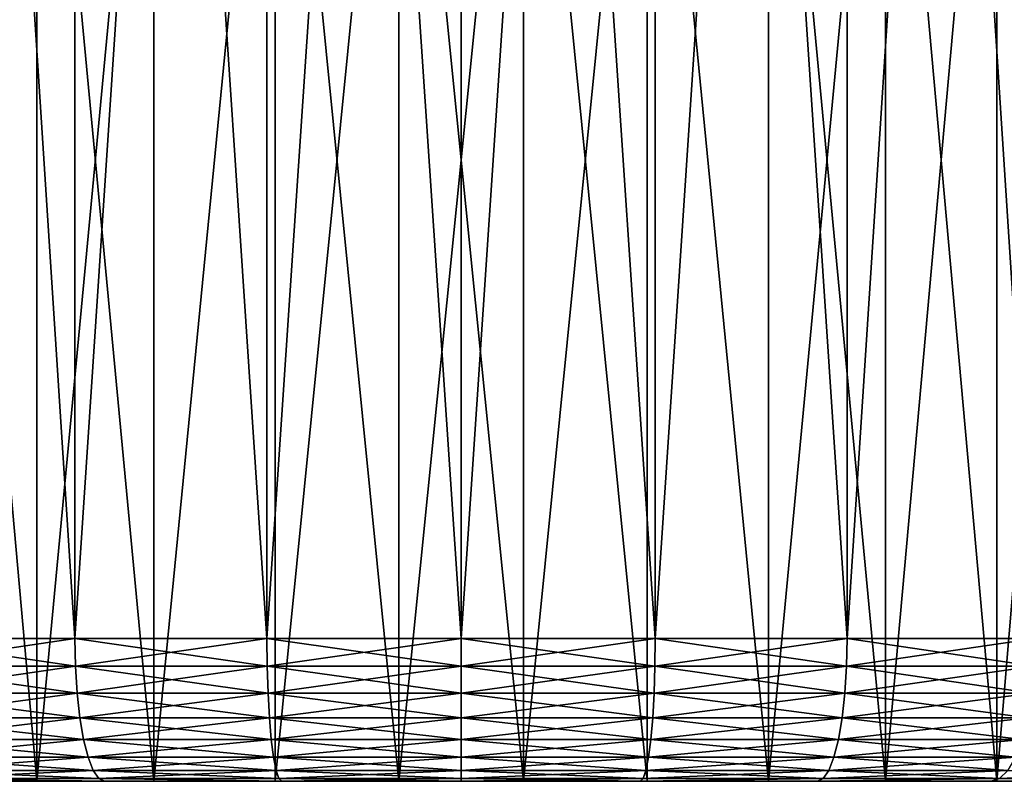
# Model space of a CAD drawing. Header units: metres. Extents: x -109 to 109, y -78 to 121.
# Tile 316 of 656: x -79.59 to -72.7, y 88.53 to 93.86. Entities that reach past the tile are written whole.
import ezdxf

# ---------------------------------------------------------------- set-up
doc = ezdxf.new("R2010")
doc.units = ezdxf.units.M
doc.layers.add('solid_508554_SW0001', color=7, linetype='CONTINUOUS')

msp = doc.modelspace()

# ---------------------------------------------------------------- linework, layer by layer
at = {"layer": 'solid_508554_SW0001'}
for points in [[(-80.517212, 109.825623, -19.636263), (-80.517212, 89.525627, -19.636263), (-79.20285, 89.525627, -19.284081)], [(-80.517212, 109.825623, -19.636263), (-79.20285, 89.525627, -19.284081), (-79.202827, 109.825623, -19.284077)], [(-79.202827, 109.825623, -44.715923), (-79.20285, 89.525627, -44.715919), (-80.517212, 89.525627, -44.363735)], [(-79.202827, 109.825623, -44.715923), (-80.517212, 89.525627, -44.363735), (-80.517212, 109.825623, -44.363735)], [(-79.202827, 109.825623, -19.284077), (-79.20285, 89.525627, -19.284081), (-77.858871, 89.525627, -19.071215)], [(-77.858849, 109.825623, -44.928787), (-77.858871, 89.525627, -44.928783), (-79.20285, 89.525627, -44.715919)], [(-77.858849, 109.825623, -44.928787), (-79.20285, 89.525627, -44.715919), (-79.202827, 109.825623, -44.715923)], [(-79.202827, 109.825623, -19.284077), (-77.858871, 89.525627, -19.071215), (-77.858849, 109.825623, -19.071213)], [(-77.858849, 109.825623, -19.071213), (-77.858871, 89.525627, -19.071215), (-76.5, 89.525627, -19)], [(-76.5, 109.825623, -45), (-76.5, 89.525627, -45), (-77.858871, 89.525627, -44.928783)], [(-76.5, 109.825623, -45), (-77.858871, 89.525627, -44.928783), (-77.858849, 109.825623, -44.928787)], [(-77.858849, 109.825623, -19.071213), (-76.5, 89.525627, -19), (-76.5, 109.825623, -19)], [(-76.5, 109.825623, -19), (-76.5, 89.525627, -19), (-75.141129, 89.525627, -19.071215)], [(-76.5, 109.825623, -19), (-75.141129, 89.525627, -19.071215), (-75.141151, 109.825623, -19.071213)], [(-75.141151, 109.825623, -44.928787), (-75.141129, 89.525627, -44.928783), (-76.5, 89.525627, -45)], [(-75.141151, 109.825623, -44.928787), (-76.5, 89.525627, -45), (-76.5, 109.825623, -45)], [(-75.141151, 109.825623, -19.071213), (-75.141129, 89.525627, -19.071215), (-73.79715, 89.525627, -19.284081)], [(-75.141151, 109.825623, -19.071213), (-73.79715, 89.525627, -19.284081), (-73.797173, 109.825623, -19.284077)], [(-73.797173, 109.825623, -44.715923), (-75.141129, 89.525627, -44.928783), (-75.141151, 109.825623, -44.928787)], [(-73.797173, 109.825623, -44.715923), (-73.79715, 89.525627, -44.715919), (-75.141129, 89.525627, -44.928783)], [(-73.797173, 109.825623, -19.284077), (-73.79715, 89.525627, -19.284081), (-72.482788, 89.525627, -19.636263)], [(-73.797173, 109.825623, -19.284077), (-72.482788, 89.525627, -19.636263), (-72.482788, 109.825623, -19.636263)], [(-72.482788, 109.825623, -44.363735), (-73.79715, 89.525627, -44.715919), (-73.797173, 109.825623, -44.715923)], [(-72.482788, 109.825623, -44.363735), (-72.482788, 89.525627, -44.363735), (-73.79715, 89.525627, -44.715919)], [(-79.470757, 88.525627, -38.886547), (-79.470596, 97.225624, -38.88662), (-80.25, 97.225624, -38.49519)], [(-80.249908, 88.525627, -38.495243), (-79.470757, 88.525627, -38.886547), (-80.25, 97.225624, -38.49519)], [(-80.25, 97.225624, -25.50481), (-79.470596, 97.225624, -25.113379), (-80.249908, 88.525627, -25.504759)], [(-79.470596, 97.225624, -25.113379), (-79.470757, 88.525627, -25.113453), (-80.249908, 88.525627, -25.504759)], [(-79.470757, 88.525627, -38.886547), (-78.65097, 88.525627, -39.18494), (-79.470596, 97.225624, -38.88662)], [(-78.651024, 97.225624, -24.815079), (-78.65097, 88.525627, -24.815058), (-79.470757, 88.525627, -25.113453)], [(-79.470596, 97.225624, -25.113379), (-78.651024, 97.225624, -24.815079), (-79.470757, 88.525627, -25.113453)], [(-78.65097, 88.525627, -39.18494), (-78.651024, 97.225624, -39.184921), (-79.470596, 97.225624, -38.88662)], [(-78.65097, 88.525627, -39.18494), (-77.802361, 97.225624, -39.386059), (-78.651024, 97.225624, -39.184921)], [(-78.651024, 97.225624, -24.815079), (-77.802361, 97.225624, -24.613941), (-78.65097, 88.525627, -24.815058)], [(-78.65097, 88.525627, -39.18494), (-77.802315, 88.525627, -39.386059), (-77.802361, 97.225624, -39.386059)], [(-77.802361, 97.225624, -24.613941), (-77.802315, 88.525627, -24.613939), (-78.65097, 88.525627, -24.815058)], [(-76.936218, 88.525627, -39.487301), (-76.936089, 97.225624, -39.487312), (-77.802361, 97.225624, -39.386059)], [(-77.802315, 88.525627, -39.386059), (-76.936218, 88.525627, -39.487301), (-77.802361, 97.225624, -39.386059)], [(-77.802361, 97.225624, -24.613941), (-76.936089, 97.225624, -24.51269), (-77.802315, 88.525627, -24.613939)], [(-76.936089, 97.225624, -24.51269), (-76.936218, 88.525627, -24.512697), (-77.802315, 88.525627, -24.613939)], [(-76.936218, 88.525627, -39.487301), (-76.063782, 88.525627, -39.487301), (-76.936089, 97.225624, -39.487312)], [(-76.063911, 97.225624, -24.51269), (-76.063782, 88.525627, -24.512697), (-76.936218, 88.525627, -24.512697)], [(-76.936089, 97.225624, -24.51269), (-76.063911, 97.225624, -24.51269), (-76.936218, 88.525627, -24.512697)], [(-76.063782, 88.525627, -39.487301), (-76.063911, 97.225624, -39.487312), (-76.936089, 97.225624, -39.487312)], [(-75.197685, 88.525627, -39.386059), (-75.197639, 97.225624, -39.386059), (-76.063911, 97.225624, -39.487312)], [(-76.063782, 88.525627, -39.487301), (-75.197685, 88.525627, -39.386059), (-76.063911, 97.225624, -39.487312)], [(-76.063911, 97.225624, -24.51269), (-75.197639, 97.225624, -24.613941), (-76.063782, 88.525627, -24.512697)], [(-75.197639, 97.225624, -24.613941), (-75.197685, 88.525627, -24.613939), (-76.063782, 88.525627, -24.512697)], [(-75.197685, 88.525627, -39.386059), (-74.34903, 88.525627, -39.18494), (-75.197639, 97.225624, -39.386059)], [(-75.197639, 97.225624, -24.613941), (-74.34903, 88.525627, -24.815058), (-75.197685, 88.525627, -24.613939)], [(-74.34903, 88.525627, -39.18494), (-74.348976, 97.225624, -39.184921), (-75.197639, 97.225624, -39.386059)], [(-75.197639, 97.225624, -24.613941), (-74.348976, 97.225624, -24.815079), (-74.34903, 88.525627, -24.815058)], [(-74.34903, 88.525627, -39.18494), (-73.529243, 88.525627, -38.886547), (-74.348976, 97.225624, -39.184921)], [(-73.529404, 97.225624, -25.113379), (-73.529243, 88.525627, -25.113453), (-74.34903, 88.525627, -24.815058)], [(-74.348976, 97.225624, -24.815079), (-73.529404, 97.225624, -25.113379), (-74.34903, 88.525627, -24.815058)], [(-73.529243, 88.525627, -38.886547), (-73.529404, 97.225624, -38.88662), (-74.348976, 97.225624, -39.184921)], [(-72.750092, 88.525627, -38.495243), (-72.75, 97.225624, -38.49519), (-73.529404, 97.225624, -38.88662)], [(-73.529243, 88.525627, -38.886547), (-72.750092, 88.525627, -38.495243), (-73.529404, 97.225624, -38.88662)], [(-73.529404, 97.225624, -25.113379), (-72.75, 97.225624, -25.50481), (-73.529243, 88.525627, -25.113453)], [(-72.75, 97.225624, -25.50481), (-72.750092, 88.525627, -25.504759), (-73.529243, 88.525627, -25.113453)], [(-72.750092, 88.525627, -38.495243), (-72.021301, 88.525627, -38.015919), (-72.75, 97.225624, -38.49519)], [(-72.021309, 97.225624, -25.984076), (-72.021301, 88.525627, -25.984079), (-72.750092, 88.525627, -25.504759)], [(-72.75, 97.225624, -25.50481), (-72.021309, 97.225624, -25.984076), (-72.750092, 88.525627, -25.504759)], [(-72.021301, 88.525627, -38.015919), (-72.021309, 97.225624, -38.015923), (-72.75, 97.225624, -38.49519)], [(-79.19886, 89.330536, -19.302876), (-79.20285, 89.525627, -19.284081), (-80.517212, 89.525627, -19.636263)], [(-80.511284, 89.330536, -19.654539), (-79.19886, 89.330536, -19.302876), (-80.517212, 89.525627, -19.636263)], [(-80.511284, 89.330536, -44.345459), (-80.517212, 89.525627, -44.363735), (-79.20285, 89.525627, -44.715919)], [(-79.19886, 89.330536, -44.697124), (-80.511284, 89.330536, -44.345459), (-79.20285, 89.525627, -44.715919)], [(-77.856865, 89.330536, -19.090324), (-77.858871, 89.525627, -19.071215), (-79.20285, 89.525627, -19.284081)], [(-79.19886, 89.330536, -19.302876), (-77.856865, 89.330536, -19.090324), (-79.20285, 89.525627, -19.284081)], [(-79.19886, 89.330536, -44.697124), (-79.20285, 89.525627, -44.715919), (-77.858871, 89.525627, -44.928783)], [(-77.856865, 89.330536, -44.909676), (-79.19886, 89.330536, -44.697124), (-77.858871, 89.525627, -44.928783)], [(-76.5, 89.330536, -19.019215), (-76.5, 89.525627, -19), (-77.858871, 89.525627, -19.071215)], [(-77.856865, 89.330536, -19.090324), (-76.5, 89.330536, -19.019215), (-77.858871, 89.525627, -19.071215)], [(-77.856865, 89.330536, -44.909676), (-77.858871, 89.525627, -44.928783), (-76.5, 89.525627, -45)], [(-76.5, 89.330536, -44.980785), (-77.856865, 89.330536, -44.909676), (-76.5, 89.525627, -45)], [(-75.143135, 89.330536, -19.090324), (-75.141129, 89.525627, -19.071215), (-76.5, 89.525627, -19)], [(-76.5, 89.330536, -19.019215), (-75.143135, 89.330536, -19.090324), (-76.5, 89.525627, -19)], [(-76.5, 89.330536, -44.980785), (-76.5, 89.525627, -45), (-75.141129, 89.525627, -44.928783)], [(-75.143135, 89.330536, -44.909676), (-76.5, 89.330536, -44.980785), (-75.141129, 89.525627, -44.928783)], [(-75.143135, 89.330536, -19.090324), (-73.80114, 89.330536, -19.302876), (-75.141129, 89.525627, -19.071215)], [(-75.143135, 89.330536, -44.909676), (-75.141129, 89.525627, -44.928783), (-73.79715, 89.525627, -44.715919)], [(-73.80114, 89.330536, -44.697124), (-75.143135, 89.330536, -44.909676), (-73.79715, 89.525627, -44.715919)], [(-73.80114, 89.330536, -19.302876), (-73.79715, 89.525627, -19.284081), (-75.141129, 89.525627, -19.071215)], [(-73.80114, 89.330536, -19.302876), (-72.488716, 89.330536, -19.654539), (-73.79715, 89.525627, -19.284081)], [(-73.80114, 89.330536, -44.697124), (-73.79715, 89.525627, -44.715919), (-72.482788, 89.525627, -44.363735)], [(-72.488716, 89.330536, -44.345459), (-73.80114, 89.330536, -44.697124), (-72.482788, 89.525627, -44.363735)], [(-72.488716, 89.330536, -19.654539), (-72.482788, 89.525627, -19.636263), (-73.79715, 89.525627, -19.284081)], [(-79.187012, 89.142761, -19.358612), (-79.19886, 89.330536, -19.302876), (-80.511284, 89.330536, -19.654539)], [(-80.493675, 89.142761, -19.708731), (-79.187012, 89.142761, -19.358612), (-80.511284, 89.330536, -19.654539)], [(-80.493675, 89.142761, -44.291267), (-80.511284, 89.330536, -44.345459), (-79.19886, 89.330536, -44.697124)], [(-79.187012, 89.142761, -44.641388), (-80.493675, 89.142761, -44.291267), (-79.19886, 89.330536, -44.697124)], [(-77.850906, 89.142761, -19.146994), (-77.856865, 89.330536, -19.090324), (-79.19886, 89.330536, -19.302876)], [(-79.187012, 89.142761, -19.358612), (-77.850906, 89.142761, -19.146994), (-79.19886, 89.330536, -19.302876)], [(-79.187012, 89.142761, -44.641388), (-79.19886, 89.330536, -44.697124), (-77.856865, 89.330536, -44.909676)], [(-77.850906, 89.142761, -44.853008), (-79.187012, 89.142761, -44.641388), (-77.856865, 89.330536, -44.909676)], [(-76.5, 89.142761, -19.076195), (-76.5, 89.330536, -19.019215), (-77.856865, 89.330536, -19.090324)], [(-77.850906, 89.142761, -19.146994), (-76.5, 89.142761, -19.076195), (-77.856865, 89.330536, -19.090324)], [(-77.850906, 89.142761, -44.853008), (-77.856865, 89.330536, -44.909676), (-76.5, 89.330536, -44.980785)], [(-76.5, 89.142761, -44.923805), (-77.850906, 89.142761, -44.853008), (-76.5, 89.330536, -44.980785)], [(-75.149094, 89.142761, -19.146994), (-75.143135, 89.330536, -19.090324), (-76.5, 89.330536, -19.019215)], [(-76.5, 89.142761, -19.076195), (-75.149094, 89.142761, -19.146994), (-76.5, 89.330536, -19.019215)], [(-76.5, 89.142761, -44.923805), (-76.5, 89.330536, -44.980785), (-75.143135, 89.330536, -44.909676)], [(-75.149094, 89.142761, -44.853008), (-76.5, 89.142761, -44.923805), (-75.143135, 89.330536, -44.909676)], [(-75.149094, 89.142761, -19.146994), (-73.812988, 89.142761, -19.358612), (-75.143135, 89.330536, -19.090324)], [(-75.149094, 89.142761, -44.853008), (-75.143135, 89.330536, -44.909676), (-73.80114, 89.330536, -44.697124)], [(-73.812988, 89.142761, -44.641388), (-75.149094, 89.142761, -44.853008), (-73.80114, 89.330536, -44.697124)], [(-73.812988, 89.142761, -19.358612), (-73.80114, 89.330536, -19.302876), (-75.143135, 89.330536, -19.090324)], [(-73.812988, 89.142761, -19.358612), (-72.506325, 89.142761, -19.708731), (-73.80114, 89.330536, -19.302876)], [(-73.812988, 89.142761, -44.641388), (-73.80114, 89.330536, -44.697124), (-72.488716, 89.330536, -44.345459)], [(-72.506325, 89.142761, -44.291267), (-73.812988, 89.142761, -44.641388), (-72.488716, 89.330536, -44.345459)], [(-72.506325, 89.142761, -19.708731), (-72.488716, 89.330536, -19.654539), (-73.80114, 89.330536, -19.302876)], [(-79.16777, 88.969727, -19.449142), (-79.187012, 89.142761, -19.358612), (-80.493675, 89.142761, -19.708731)], [(-80.465073, 88.969727, -19.796755), (-79.16777, 88.969727, -19.449142), (-80.493675, 89.142761, -19.708731)], [(-80.465073, 88.969727, -44.203247), (-80.493675, 89.142761, -44.291267), (-79.187012, 89.142761, -44.641388)], [(-79.16777, 88.969727, -44.550858), (-80.465073, 88.969727, -44.203247), (-79.187012, 89.142761, -44.641388)], [(-77.841232, 88.969727, -19.23904), (-77.850906, 89.142761, -19.146994), (-79.187012, 89.142761, -19.358612)], [(-79.16777, 88.969727, -19.449142), (-77.841232, 88.969727, -19.23904), (-79.187012, 89.142761, -19.358612)], [(-79.16777, 88.969727, -44.550858), (-79.187012, 89.142761, -44.641388), (-77.850906, 89.142761, -44.853008)], [(-77.841232, 88.969727, -44.76096), (-79.16777, 88.969727, -44.550858), (-77.850906, 89.142761, -44.853008)], [(-76.5, 88.969727, -19.168749), (-76.5, 89.142761, -19.076195), (-77.850906, 89.142761, -19.146994)], [(-77.841232, 88.969727, -19.23904), (-76.5, 88.969727, -19.168749), (-77.850906, 89.142761, -19.146994)], [(-77.841232, 88.969727, -44.76096), (-77.850906, 89.142761, -44.853008), (-76.5, 89.142761, -44.923805)], [(-76.5, 88.969727, -44.831253), (-77.841232, 88.969727, -44.76096), (-76.5, 89.142761, -44.923805)], [(-75.158768, 88.969727, -19.23904), (-75.149094, 89.142761, -19.146994), (-76.5, 89.142761, -19.076195)], [(-76.5, 88.969727, -19.168749), (-75.158768, 88.969727, -19.23904), (-76.5, 89.142761, -19.076195)], [(-76.5, 88.969727, -44.831253), (-76.5, 89.142761, -44.923805), (-75.149094, 89.142761, -44.853008)], [(-75.158768, 88.969727, -44.76096), (-76.5, 88.969727, -44.831253), (-75.149094, 89.142761, -44.853008)], [(-75.158768, 88.969727, -19.23904), (-73.83223, 88.969727, -19.449142), (-75.149094, 89.142761, -19.146994)], [(-75.158768, 88.969727, -44.76096), (-75.149094, 89.142761, -44.853008), (-73.812988, 89.142761, -44.641388)], [(-73.83223, 88.969727, -44.550858), (-75.158768, 88.969727, -44.76096), (-73.812988, 89.142761, -44.641388)], [(-73.83223, 88.969727, -19.449142), (-73.812988, 89.142761, -19.358612), (-75.149094, 89.142761, -19.146994)], [(-73.83223, 88.969727, -19.449142), (-72.534927, 88.969727, -19.796755), (-73.812988, 89.142761, -19.358612)], [(-73.83223, 88.969727, -44.550858), (-73.812988, 89.142761, -44.641388), (-72.506325, 89.142761, -44.291267)], [(-72.534927, 88.969727, -44.203247), (-73.83223, 88.969727, -44.550858), (-72.506325, 89.142761, -44.291267)], [(-72.534927, 88.969727, -19.796755), (-72.506325, 89.142761, -19.708731), (-73.812988, 89.142761, -19.358612)], [(-79.141869, 88.8181, -19.570982), (-79.16777, 88.969727, -19.449142), (-80.465073, 88.969727, -19.796755)], [(-80.426582, 88.8181, -19.91522), (-79.141869, 88.8181, -19.570982), (-80.465073, 88.969727, -19.796755)], [(-80.426582, 88.8181, -44.084782), (-80.465073, 88.969727, -44.203247), (-79.16777, 88.969727, -44.550858)], [(-79.141869, 88.8181, -44.42902), (-80.426582, 88.8181, -44.084782), (-79.16777, 88.969727, -44.550858)], [(-77.828209, 88.8181, -19.362919), (-77.841232, 88.969727, -19.23904), (-79.16777, 88.969727, -19.449142)], [(-79.141869, 88.8181, -19.570982), (-77.828209, 88.8181, -19.362919), (-79.16777, 88.969727, -19.449142)], [(-79.141869, 88.8181, -44.42902), (-79.16777, 88.969727, -44.550858), (-77.841232, 88.969727, -44.76096)], [(-77.828209, 88.8181, -44.637081), (-79.141869, 88.8181, -44.42902), (-77.841232, 88.969727, -44.76096)], [(-76.5, 88.8181, -19.29331), (-76.5, 88.969727, -19.168749), (-77.841232, 88.969727, -19.23904)], [(-77.828209, 88.8181, -19.362919), (-76.5, 88.8181, -19.29331), (-77.841232, 88.969727, -19.23904)], [(-77.828209, 88.8181, -44.637081), (-77.841232, 88.969727, -44.76096), (-76.5, 88.969727, -44.831253)], [(-76.5, 88.8181, -44.706692), (-77.828209, 88.8181, -44.637081), (-76.5, 88.969727, -44.831253)], [(-75.171791, 88.8181, -19.362919), (-75.158768, 88.969727, -19.23904), (-76.5, 88.969727, -19.168749)], [(-76.5, 88.8181, -19.29331), (-75.171791, 88.8181, -19.362919), (-76.5, 88.969727, -19.168749)], [(-76.5, 88.8181, -44.706692), (-76.5, 88.969727, -44.831253), (-75.158768, 88.969727, -44.76096)], [(-75.171791, 88.8181, -44.637081), (-76.5, 88.8181, -44.706692), (-75.158768, 88.969727, -44.76096)], [(-75.171791, 88.8181, -19.362919), (-73.858131, 88.8181, -19.570982), (-75.158768, 88.969727, -19.23904)], [(-75.171791, 88.8181, -44.637081), (-75.158768, 88.969727, -44.76096), (-73.83223, 88.969727, -44.550858)], [(-73.858131, 88.8181, -44.42902), (-75.171791, 88.8181, -44.637081), (-73.83223, 88.969727, -44.550858)], [(-73.858131, 88.8181, -19.570982), (-73.83223, 88.969727, -19.449142), (-75.158768, 88.969727, -19.23904)], [(-73.858131, 88.8181, -19.570982), (-72.573418, 88.8181, -19.91522), (-73.83223, 88.969727, -19.449142)], [(-73.858131, 88.8181, -44.42902), (-73.83223, 88.969727, -44.550858), (-72.534927, 88.969727, -44.203247)], [(-72.573418, 88.8181, -44.084782), (-73.858131, 88.8181, -44.42902), (-72.534927, 88.969727, -44.203247)], [(-72.573418, 88.8181, -19.91522), (-72.534927, 88.969727, -19.796755), (-73.83223, 88.969727, -19.449142)], [(-79.110313, 88.693718, -19.719439), (-79.141869, 88.8181, -19.570982), (-80.426582, 88.8181, -19.91522)], [(-80.379684, 88.693718, -20.059565), (-79.110313, 88.693718, -19.719439), (-80.426582, 88.8181, -19.91522)], [(-80.379684, 88.693718, -43.940437), (-80.426582, 88.8181, -44.084782), (-79.141869, 88.8181, -44.42902)], [(-79.110313, 88.693718, -44.280563), (-80.379684, 88.693718, -43.940437), (-79.141869, 88.8181, -44.42902)], [(-77.812347, 88.693718, -19.513861), (-77.828209, 88.8181, -19.362919), (-79.141869, 88.8181, -19.570982)], [(-79.110313, 88.693718, -19.719439), (-77.812347, 88.693718, -19.513861), (-79.141869, 88.8181, -19.570982)], [(-79.110313, 88.693718, -44.280563), (-79.141869, 88.8181, -44.42902), (-77.828209, 88.8181, -44.637081)], [(-77.812347, 88.693718, -44.486141), (-79.110313, 88.693718, -44.280563), (-77.828209, 88.8181, -44.637081)], [(-76.5, 88.693718, -19.445084), (-76.5, 88.8181, -19.29331), (-77.828209, 88.8181, -19.362919)], [(-77.812347, 88.693718, -19.513861), (-76.5, 88.693718, -19.445084), (-77.828209, 88.8181, -19.362919)], [(-77.812347, 88.693718, -44.486141), (-77.828209, 88.8181, -44.637081), (-76.5, 88.8181, -44.706692)], [(-76.5, 88.693718, -44.554916), (-77.812347, 88.693718, -44.486141), (-76.5, 88.8181, -44.706692)], [(-75.187653, 88.693718, -19.513861), (-75.171791, 88.8181, -19.362919), (-76.5, 88.8181, -19.29331)], [(-76.5, 88.693718, -19.445084), (-75.187653, 88.693718, -19.513861), (-76.5, 88.8181, -19.29331)], [(-76.5, 88.693718, -44.554916), (-76.5, 88.8181, -44.706692), (-75.171791, 88.8181, -44.637081)], [(-75.187653, 88.693718, -44.486141), (-76.5, 88.693718, -44.554916), (-75.171791, 88.8181, -44.637081)], [(-75.187653, 88.693718, -19.513861), (-73.889687, 88.693718, -19.719439), (-75.171791, 88.8181, -19.362919)], [(-75.187653, 88.693718, -44.486141), (-75.171791, 88.8181, -44.637081), (-73.858131, 88.8181, -44.42902)], [(-73.889687, 88.693718, -44.280563), (-75.187653, 88.693718, -44.486141), (-73.858131, 88.8181, -44.42902)], [(-73.889687, 88.693718, -19.719439), (-73.858131, 88.8181, -19.570982), (-75.171791, 88.8181, -19.362919)], [(-73.889687, 88.693718, -19.719439), (-72.620316, 88.693718, -20.059565), (-73.858131, 88.8181, -19.570982)], [(-73.889687, 88.693718, -44.280563), (-73.858131, 88.8181, -44.42902), (-72.573418, 88.8181, -44.084782)], [(-72.620316, 88.693718, -43.940437), (-73.889687, 88.693718, -44.280563), (-72.573418, 88.8181, -44.084782)], [(-72.620316, 88.693718, -20.059565), (-72.573418, 88.8181, -19.91522), (-73.858131, 88.8181, -19.570982)], [(-79.074318, 88.601372, -19.888796), (-79.110313, 88.693718, -19.719439), (-80.379684, 88.693718, -20.059565)], [(-80.32618, 88.601372, -20.224232), (-79.074318, 88.601372, -19.888796), (-80.379684, 88.693718, -20.059565)], [(-80.32618, 88.601372, -43.775768), (-80.379684, 88.693718, -43.940437), (-79.110313, 88.693718, -44.280563)], [(-79.074318, 88.601372, -44.111206), (-80.32618, 88.601372, -43.775768), (-79.110313, 88.693718, -44.280563)], [(-77.79425, 88.601372, -19.686052), (-77.812347, 88.693718, -19.513861), (-79.110313, 88.693718, -19.719439)], [(-79.074318, 88.601372, -19.888796), (-77.79425, 88.601372, -19.686052), (-79.110313, 88.693718, -19.719439)], [(-79.074318, 88.601372, -44.111206), (-79.110313, 88.693718, -44.280563), (-77.812347, 88.693718, -44.486141)], [(-77.79425, 88.601372, -44.313946), (-79.074318, 88.601372, -44.111206), (-77.812347, 88.693718, -44.486141)], [(-76.5, 88.601372, -19.618223), (-76.5, 88.693718, -19.445084), (-77.812347, 88.693718, -19.513861)], [(-77.79425, 88.601372, -19.686052), (-76.5, 88.601372, -19.618223), (-77.812347, 88.693718, -19.513861)], [(-77.79425, 88.601372, -44.313946), (-77.812347, 88.693718, -44.486141), (-76.5, 88.693718, -44.554916)], [(-76.5, 88.601372, -44.381775), (-77.79425, 88.601372, -44.313946), (-76.5, 88.693718, -44.554916)], [(-75.20575, 88.601372, -19.686052), (-75.187653, 88.693718, -19.513861), (-76.5, 88.693718, -19.445084)], [(-76.5, 88.601372, -19.618223), (-75.20575, 88.601372, -19.686052), (-76.5, 88.693718, -19.445084)], [(-76.5, 88.601372, -44.381775), (-76.5, 88.693718, -44.554916), (-75.187653, 88.693718, -44.486141)], [(-75.20575, 88.601372, -44.313946), (-76.5, 88.601372, -44.381775), (-75.187653, 88.693718, -44.486141)], [(-75.20575, 88.601372, -19.686052), (-73.925682, 88.601372, -19.888796), (-75.187653, 88.693718, -19.513861)], [(-75.20575, 88.601372, -44.313946), (-75.187653, 88.693718, -44.486141), (-73.889687, 88.693718, -44.280563)], [(-73.925682, 88.601372, -44.111206), (-75.20575, 88.601372, -44.313946), (-73.889687, 88.693718, -44.280563)], [(-73.925682, 88.601372, -19.888796), (-73.889687, 88.693718, -19.719439), (-75.187653, 88.693718, -19.513861)], [(-73.925682, 88.601372, -19.888796), (-72.67382, 88.601372, -20.224232), (-73.889687, 88.693718, -19.719439)], [(-73.925682, 88.601372, -44.111206), (-73.889687, 88.693718, -44.280563), (-72.620316, 88.693718, -43.940437)], [(-72.67382, 88.601372, -43.775768), (-73.925682, 88.601372, -44.111206), (-72.620316, 88.693718, -43.940437)], [(-72.67382, 88.601372, -20.224232), (-72.620316, 88.693718, -20.059565), (-73.889687, 88.693718, -19.719439)], [(-79.035263, 88.544609, -20.072533), (-79.074318, 88.601372, -19.888796), (-80.32618, 88.601372, -20.224232)], [(-80.268135, 88.544609, -20.40288), (-79.035263, 88.544609, -20.072533), (-80.32618, 88.601372, -20.224232)], [(-80.268135, 88.544609, -43.597122), (-80.32618, 88.601372, -43.775768), (-79.074318, 88.601372, -44.111206)], [(-79.035263, 88.544609, -43.927467), (-80.268135, 88.544609, -43.597122), (-79.074318, 88.601372, -44.111206)], [(-77.774612, 88.544609, -19.872866), (-77.79425, 88.601372, -19.686052), (-79.074318, 88.601372, -19.888796)], [(-79.035263, 88.544609, -20.072533), (-77.774612, 88.544609, -19.872866), (-79.074318, 88.601372, -19.888796)], [(-79.035263, 88.544609, -43.927467), (-79.074318, 88.601372, -44.111206), (-77.79425, 88.601372, -44.313946)], [(-77.774612, 88.544609, -44.127136), (-79.035263, 88.544609, -43.927467), (-77.79425, 88.601372, -44.313946)], [(-76.5, 88.544609, -19.806065), (-76.5, 88.601372, -19.618223), (-77.79425, 88.601372, -19.686052)], [(-77.774612, 88.544609, -19.872866), (-76.5, 88.544609, -19.806065), (-77.79425, 88.601372, -19.686052)], [(-77.774612, 88.544609, -44.127136), (-77.79425, 88.601372, -44.313946), (-76.5, 88.601372, -44.381775)], [(-76.5, 88.544609, -44.193935), (-77.774612, 88.544609, -44.127136), (-76.5, 88.601372, -44.381775)], [(-75.225388, 88.544609, -19.872866), (-75.20575, 88.601372, -19.686052), (-76.5, 88.601372, -19.618223)], [(-76.5, 88.544609, -19.806065), (-75.225388, 88.544609, -19.872866), (-76.5, 88.601372, -19.618223)], [(-76.5, 88.544609, -44.193935), (-76.5, 88.601372, -44.381775), (-75.20575, 88.601372, -44.313946)], [(-75.225388, 88.544609, -44.127136), (-76.5, 88.544609, -44.193935), (-75.20575, 88.601372, -44.313946)], [(-75.225388, 88.544609, -19.872866), (-73.964737, 88.544609, -20.072533), (-75.20575, 88.601372, -19.686052)], [(-75.225388, 88.544609, -44.127136), (-75.20575, 88.601372, -44.313946), (-73.925682, 88.601372, -44.111206)], [(-73.964737, 88.544609, -43.927467), (-75.225388, 88.544609, -44.127136), (-73.925682, 88.601372, -44.111206)], [(-73.964737, 88.544609, -20.072533), (-73.925682, 88.601372, -19.888796), (-75.20575, 88.601372, -19.686052)], [(-73.964737, 88.544609, -20.072533), (-72.731865, 88.544609, -20.40288), (-73.925682, 88.601372, -19.888796)], [(-73.964737, 88.544609, -43.927467), (-73.925682, 88.601372, -44.111206), (-72.67382, 88.601372, -43.775768)], [(-72.731865, 88.544609, -43.597122), (-73.964737, 88.544609, -43.927467), (-72.67382, 88.601372, -43.775768)], [(-72.731865, 88.544609, -20.40288), (-72.67382, 88.601372, -20.224232), (-73.925682, 88.601372, -19.888796)], [(-72.731865, 88.544609, -20.40288), (-71.540283, 88.544609, -20.860287), (-72.67382, 88.601372, -20.224232)], [(-72.731865, 88.544609, -43.597122), (-72.67382, 88.601372, -43.775768), (-71.463875, 88.601372, -43.311314)], [(-71.540283, 88.544609, -43.139713), (-72.731865, 88.544609, -43.597122), (-71.463875, 88.601372, -43.311314)], [(-79.470757, 88.525627, -25.113453), (-86.210396, 88.525627, -24.949593), (-86.894455, 88.525627, -26.003727)], [(-80.249908, 88.525627, -25.504759), (-79.470757, 88.525627, -25.113453), (-86.894455, 88.525627, -26.003727)], [(-86.210403, 88.525627, -39.050396), (-78.65097, 88.525627, -39.18494), (-79.470757, 88.525627, -38.886547)], [(-86.210403, 88.525627, -39.050396), (-85.419975, 88.525627, -40.027081), (-78.65097, 88.525627, -39.18494)], [(-86.210403, 88.525627, -39.050396), (-79.470757, 88.525627, -38.886547), (-80.249908, 88.525627, -38.495243)], [(-67.580025, 88.525627, -23.972919), (-85.419968, 88.525627, -23.97291), (-86.210396, 88.525627, -24.949593)], [(-76.936218, 88.525627, -24.512697), (-67.580025, 88.525627, -23.972919), (-86.210396, 88.525627, -24.949593)], [(-77.802315, 88.525627, -24.613939), (-76.936218, 88.525627, -24.512697), (-86.210396, 88.525627, -24.949593)], [(-78.65097, 88.525627, -24.815058), (-77.802315, 88.525627, -24.613939), (-86.210396, 88.525627, -24.949593)], [(-79.470757, 88.525627, -25.113453), (-78.65097, 88.525627, -24.815058), (-86.210396, 88.525627, -24.949593)], [(-85.419975, 88.525627, -40.027081), (-76.063782, 88.525627, -39.487301), (-76.936218, 88.525627, -39.487301)], [(-85.419975, 88.525627, -40.027081), (-66.789604, 88.525627, -39.050407), (-76.063782, 88.525627, -39.487301)], [(-85.419975, 88.525627, -40.027081), (-76.936218, 88.525627, -39.487301), (-77.802315, 88.525627, -39.386059)], [(-85.419975, 88.525627, -40.027081), (-77.802315, 88.525627, -39.386059), (-78.65097, 88.525627, -39.18494)], [(-85.419975, 88.525627, -40.027081), (-67.580032, 88.525627, -40.027088), (-66.789604, 88.525627, -39.050407)], [(-85.419975, 88.525627, -40.027081), (-84.531761, 88.525627, -40.91576), (-67.580032, 88.525627, -40.027088)], [(-68.468239, 88.525627, -23.08424), (-84.531754, 88.525627, -23.08423), (-85.419968, 88.525627, -23.97291)], [(-67.580025, 88.525627, -23.972919), (-68.468239, 88.525627, -23.08424), (-85.419968, 88.525627, -23.97291)], [(-84.531761, 88.525627, -40.91576), (-68.468246, 88.525627, -40.915768), (-67.580032, 88.525627, -40.027088)], [(-84.531761, 88.525627, -40.91576), (-83.555443, 88.525627, -41.706734), (-68.468246, 88.525627, -40.915768)], [(-69.444557, 88.525627, -22.293266), (-83.555435, 88.525627, -22.293259), (-84.531754, 88.525627, -23.08423)], [(-68.468239, 88.525627, -23.08424), (-69.444557, 88.525627, -22.293266), (-84.531754, 88.525627, -23.08423)], [(-83.555443, 88.525627, -41.706734), (-69.444565, 88.525627, -41.706741), (-68.468246, 88.525627, -40.915768)], [(-83.555443, 88.525627, -41.706734), (-82.501793, 88.525627, -42.39127), (-69.444565, 88.525627, -41.706741)], [(-70.498207, 88.525627, -21.608732), (-82.501778, 88.525627, -21.608725), (-83.555435, 88.525627, -22.293259)], [(-69.444557, 88.525627, -22.293266), (-70.498207, 88.525627, -21.608732), (-83.555435, 88.525627, -22.293259)], [(-82.501793, 88.525627, -42.39127), (-70.498222, 88.525627, -42.391273), (-69.444565, 88.525627, -41.706741)], [(-82.501793, 88.525627, -42.39127), (-81.382347, 88.525627, -42.961872), (-70.498222, 88.525627, -42.391273)], [(-71.617653, 88.525627, -21.038128), (-81.382339, 88.525627, -21.038122), (-82.501778, 88.525627, -21.608725)], [(-70.498207, 88.525627, -21.608732), (-71.617653, 88.525627, -21.038128), (-82.501778, 88.525627, -21.608725)], [(-81.382347, 88.525627, -42.961872), (-71.617661, 88.525627, -42.961876), (-70.498222, 88.525627, -42.391273)], [(-81.382347, 88.525627, -42.961872), (-80.209381, 88.525627, -43.412296), (-71.617661, 88.525627, -42.961876)], [(-72.790619, 88.525627, -20.587704), (-80.209366, 88.525627, -20.5877), (-81.382339, 88.525627, -21.038122)], [(-71.617653, 88.525627, -21.038128), (-72.790619, 88.525627, -20.587704), (-81.382339, 88.525627, -21.038122)], [(-80.268135, 88.544609, -43.597122), (-78.995743, 88.525627, -43.737598), (-80.209381, 88.525627, -43.412296)], [(-79.035263, 88.544609, -43.927467), (-78.995743, 88.525627, -43.737598), (-80.268135, 88.544609, -43.597122)], [(-80.268135, 88.544609, -20.40288), (-80.209366, 88.525627, -20.5877), (-78.995728, 88.525627, -20.262398)], [(-80.268135, 88.544609, -20.40288), (-78.995728, 88.525627, -20.262398), (-79.035263, 88.544609, -20.072533)], [(-80.209381, 88.525627, -43.412296), (-72.790634, 88.525627, -43.4123), (-71.617661, 88.525627, -42.961876)], [(-80.209381, 88.525627, -43.412296), (-78.995743, 88.525627, -43.737598), (-72.790634, 88.525627, -43.4123)], [(-74.004257, 88.525627, -20.2624), (-78.995728, 88.525627, -20.262398), (-80.209366, 88.525627, -20.5877)], [(-72.790619, 88.525627, -20.587704), (-74.004257, 88.525627, -20.2624), (-80.209366, 88.525627, -20.5877)], [(-79.035263, 88.544609, -43.927467), (-77.754753, 88.525627, -43.934219), (-78.995743, 88.525627, -43.737598)], [(-77.774612, 88.544609, -44.127136), (-77.754753, 88.525627, -43.934219), (-79.035263, 88.544609, -43.927467)], [(-79.035263, 88.544609, -20.072533), (-78.995728, 88.525627, -20.262398), (-77.754738, 88.525627, -20.065779)], [(-79.035263, 88.544609, -20.072533), (-77.754738, 88.525627, -20.065779), (-77.774612, 88.544609, -19.872866)], [(-78.995743, 88.525627, -43.737598), (-74.004272, 88.525627, -43.737602), (-72.790634, 88.525627, -43.4123)], [(-78.995743, 88.525627, -43.737598), (-77.754753, 88.525627, -43.934219), (-74.004272, 88.525627, -43.737602)], [(-75.245247, 88.525627, -20.065781), (-77.754738, 88.525627, -20.065779), (-78.995728, 88.525627, -20.262398)], [(-74.004257, 88.525627, -20.2624), (-75.245247, 88.525627, -20.065781), (-78.995728, 88.525627, -20.262398)], [(-76.5, 88.544609, -44.193935), (-77.754753, 88.525627, -43.934219), (-77.774612, 88.544609, -44.127136)], [(-77.774612, 88.544609, -19.872866), (-77.754738, 88.525627, -20.065779), (-76.499992, 88.525627, -20)], [(-77.774612, 88.544609, -19.872866), (-76.499992, 88.525627, -20), (-76.5, 88.544609, -19.806065)], [(-76.5, 88.544609, -44.193935), (-76.500008, 88.525627, -44), (-77.754753, 88.525627, -43.934219)], [(-77.754753, 88.525627, -43.934219), (-75.245262, 88.525627, -43.934219), (-74.004272, 88.525627, -43.737602)], [(-77.754753, 88.525627, -43.934219), (-76.500008, 88.525627, -44), (-75.245262, 88.525627, -43.934219)], [(-75.245247, 88.525627, -20.065781), (-76.499992, 88.525627, -20), (-77.754738, 88.525627, -20.065779)], [(-76.936218, 88.525627, -24.512697), (-76.063782, 88.525627, -24.512697), (-67.580025, 88.525627, -23.972919)], [(-75.225388, 88.544609, -44.127136), (-75.245262, 88.525627, -43.934219), (-76.500008, 88.525627, -44)], [(-75.225388, 88.544609, -44.127136), (-76.500008, 88.525627, -44), (-76.5, 88.544609, -44.193935)], [(-76.5, 88.544609, -19.806065), (-76.499992, 88.525627, -20), (-75.245247, 88.525627, -20.065781)], [(-76.5, 88.544609, -19.806065), (-75.245247, 88.525627, -20.065781), (-75.225388, 88.544609, -19.872866)], [(-66.789604, 88.525627, -39.050407), (-75.197685, 88.525627, -39.386059), (-76.063782, 88.525627, -39.487301)], [(-76.063782, 88.525627, -24.512697), (-75.197685, 88.525627, -24.613939), (-67.580025, 88.525627, -23.972919)], [(-73.964737, 88.544609, -43.927467), (-74.004272, 88.525627, -43.737602), (-75.245262, 88.525627, -43.934219)], [(-73.964737, 88.544609, -43.927467), (-75.245262, 88.525627, -43.934219), (-75.225388, 88.544609, -44.127136)], [(-73.964737, 88.544609, -20.072533), (-75.245247, 88.525627, -20.065781), (-74.004257, 88.525627, -20.2624)], [(-75.225388, 88.544609, -19.872866), (-75.245247, 88.525627, -20.065781), (-73.964737, 88.544609, -20.072533)], [(-66.789604, 88.525627, -39.050407), (-74.34903, 88.525627, -39.18494), (-75.197685, 88.525627, -39.386059)], [(-75.197685, 88.525627, -24.613939), (-74.34903, 88.525627, -24.815058), (-67.580025, 88.525627, -23.972919)], [(-66.789604, 88.525627, -39.050407), (-73.529243, 88.525627, -38.886547), (-74.34903, 88.525627, -39.18494)], [(-74.34903, 88.525627, -24.815058), (-66.789597, 88.525627, -24.949604), (-67.580025, 88.525627, -23.972919)], [(-74.34903, 88.525627, -24.815058), (-73.529243, 88.525627, -25.113453), (-66.789597, 88.525627, -24.949604)], [(-72.731865, 88.544609, -43.597122), (-72.790634, 88.525627, -43.4123), (-74.004272, 88.525627, -43.737602)], [(-72.731865, 88.544609, -43.597122), (-74.004272, 88.525627, -43.737602), (-73.964737, 88.544609, -43.927467)], [(-72.731865, 88.544609, -20.40288), (-74.004257, 88.525627, -20.2624), (-72.790619, 88.525627, -20.587704)], [(-73.964737, 88.544609, -20.072533), (-74.004257, 88.525627, -20.2624), (-72.731865, 88.544609, -20.40288)], [(-66.105545, 88.525627, -37.996273), (-72.750092, 88.525627, -38.495243), (-73.529243, 88.525627, -38.886547)], [(-66.789604, 88.525627, -39.050407), (-66.105545, 88.525627, -37.996273), (-73.529243, 88.525627, -38.886547)], [(-73.529243, 88.525627, -25.113453), (-72.750092, 88.525627, -25.504759), (-66.789597, 88.525627, -24.949604)], [(-71.540283, 88.544609, -43.139713), (-71.617661, 88.525627, -42.961876), (-72.790634, 88.525627, -43.4123)], [(-71.540283, 88.544609, -43.139713), (-72.790634, 88.525627, -43.4123), (-72.731865, 88.544609, -43.597122)], [(-71.540283, 88.544609, -20.860287), (-72.790619, 88.525627, -20.587704), (-71.617653, 88.525627, -21.038128)], [(-72.731865, 88.544609, -20.40288), (-72.790619, 88.525627, -20.587704), (-71.540283, 88.544609, -20.860287)], [(-66.105545, 88.525627, -37.996273), (-72.021301, 88.525627, -38.015919), (-72.750092, 88.525627, -38.495243)], [(-72.750092, 88.525627, -25.504759), (-72.021301, 88.525627, -25.984079), (-66.789597, 88.525627, -24.949604)]]:
    msp.add_3dface(points, dxfattribs=at)

doc.saveas('drawing.dxf')
